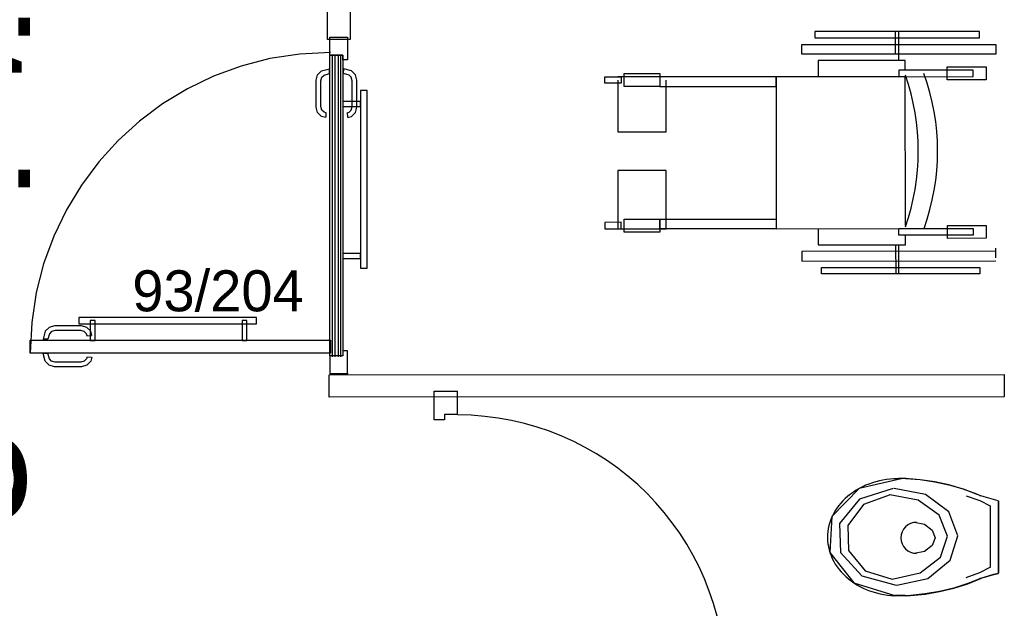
# Model space of a CAD drawing. Header units: millimetres. Extents: x -15 to 127, y -65 to 67.
# Tile 406 of 476: x 112.221 to 112.526, y 29.607 to 29.789. Entities that reach past the tile are written whole.
import ezdxf

# ---------------------------------------------------------------- set-up
doc = ezdxf.new("R2010")
doc.units = ezdxf.units.MM
doc.header["$MEASUREMENT"] = 0
doc.linetypes.add('PC_DASH_3', pattern=[0.055556, 0.027778, -0.027778])
doc.linetypes.add('PC_DASH_4', pattern=[0.638889, 0.416667, -0.083333, 0.055556, -0.083333])
doc.layers.add('Calque 5', color=7, linetype='Continuous')
doc.styles.get("Standard").update_dxf_attribs({"font": 'BKANT.TTF'})

# ---------------------------------------------------------------- blocks, each defined once
blk = doc.blocks.new('PD_31726')
at = {"layer": 'Calque 5', "color": 0}
for points in [[(44.78804, -37.15956), (44.78804, -37.21456), (44.79004, -37.21456), (44.79004, -37.15956), (44.78804, -37.15956)], [(44.7825, -37.16305), (44.7825, -37.16455), (44.78804, -37.16455), (44.78804, -37.16305), (44.7825, -37.16305)], [(44.7825, -37.21006), (44.7825, -37.21156), (44.78804, -37.21156), (44.78804, -37.21006), (44.7825, -37.21006)]]:
    blk.add_lwpolyline(points, dxfattribs=at)
blk = doc.blocks.new('PD_31727')
at = {"layer": 'Calque 5', "color": 0, "linetype": 'PC_DASH_3'}
for points in [[(44.70082, -37.23179), (44.75582, -37.23179), (44.75582, -37.22979), (44.70082, -37.22979), (44.70082, -37.23179)], [(44.70432, -37.23691), (44.70582, -37.23691), (44.70582, -37.23079), (44.70432, -37.23079), (44.70432, -37.23691)], [(44.75133, -37.23691), (44.75283, -37.23691), (44.75283, -37.23079), (44.75133, -37.23079), (44.75133, -37.23691)]]:
    blk.add_lwpolyline(points, dxfattribs=at)
blk = doc.blocks.new('PD_31729')
at = {"layer": 'Calque 5', "color": 0}
for points in [[(44.7785, -37.14314), (44.784, -37.14314), (44.784, -37.15014), (44.7825, -37.15014), (44.7825, -37.14864), (44.7785, -37.14864), (44.7785, -37.14314)], [(44.7825, -37.2417), (44.7785, -37.2417), (44.7785, -37.1487), (44.7825, -37.1487), (44.7825, -37.2417)], [(44.7785, -37.24714), (44.784, -37.24714), (44.784, -37.24014), (44.7825, -37.24014), (44.7825, -37.24164), (44.7785, -37.24164), (44.7785, -37.24714)]]:
    blk.add_lwpolyline(points, dxfattribs=at)
blk = doc.blocks.new('PD_31728')
at = {"layer": 'Calque 5', "color": 0}
blk.add_point((44.784, -37.24714), dxfattribs=at)
at = {"layer": 'Calque 5'}
blk.add_blockref('PD_31729', (0, 0), dxfattribs=at)
blk = doc.blocks.new('PD_31731')
at = {"layer": 'Calque 5', "color": 0, "linetype": 'PC_DASH_4'}
for p, q in [((44.69125, -37.23655), (44.68975, -37.2365)), ((44.7033, -37.23545), (44.70473, -37.23541))]:
    blk.add_line(p, q, dxfattribs=at)
for points in [[(44.70484, -37.23541), (44.70449, -37.23409), (44.70326, -37.23287), (44.70159, -37.23242), (44.6933, -37.23242), (44.69162, -37.23287), (44.69039, -37.23409), (44.68975, -37.2365)], [(44.70334, -37.23545), (44.70318, -37.23485), (44.70251, -37.23418), (44.7014, -37.23388), (44.69349, -37.23388), (44.69237, -37.23418), (44.6917, -37.23485), (44.69125, -37.23655)]]:
    blk.add_lwpolyline(points, dxfattribs=at)
blk = doc.blocks.new('PD_31732')
at = {"layer": 'Calque 5', "color": 0, "linetype": 'PC_DASH_4'}
for p, q in [((44.69125, -37.24093), (44.68975, -37.24097)), ((44.7033, -37.24203), (44.70473, -37.24207))]:
    blk.add_line(p, q, dxfattribs=at)
for points in [[(44.70484, -37.24207), (44.70449, -37.24338), (44.70326, -37.24461), (44.70159, -37.24506), (44.6933, -37.24506), (44.69162, -37.24461), (44.69039, -37.24338), (44.68975, -37.24097)], [(44.70334, -37.24203), (44.70318, -37.24263), (44.70251, -37.2433), (44.7014, -37.2436), (44.69349, -37.2436), (44.69237, -37.2433), (44.6917, -37.24263), (44.69125, -37.24093)]]:
    blk.add_lwpolyline(points, dxfattribs=at)
blk = doc.blocks.new('PD_31730')
at = {"layer": 'Calque 5'}
for name in ['PD_31731', 'PD_31732']:
    blk.add_blockref(name, (0, 0), dxfattribs=at)
blk = doc.blocks.new('PD_31734')
at = {"layer": 'Calque 5', "color": 0}
for p, q in [((44.7793, -37.24199), (44.7793, -37.14874)), ((44.7802, -37.24199), (44.7802, -37.14874)), ((44.7812, -37.24199), (44.7812, -37.14874)), ((44.7819, -37.24199), (44.7819, -37.14874))]:
    blk.add_line(p, q, dxfattribs=at)
blk = doc.blocks.new('PD_31736')
at = {"layer": 'Calque 5', "color": 0}
for p, q in [((44.77841, -37.15438), (44.77837, -37.15288)), ((44.77731, -37.16644), (44.77727, -37.16787))]:
    blk.add_line(p, q, dxfattribs=at)
for points in [[(44.77727, -37.16798), (44.77596, -37.16763), (44.77473, -37.1664), (44.77428, -37.16473), (44.77428, -37.15643), (44.77473, -37.15476), (44.77596, -37.15353), (44.77837, -37.15288)], [(44.77731, -37.16648), (44.77671, -37.16632), (44.77604, -37.16565), (44.77574, -37.16453), (44.77574, -37.15663), (44.77604, -37.15551), (44.77671, -37.15484), (44.77841, -37.15438)]]:
    blk.add_lwpolyline(points, dxfattribs=at)
blk = doc.blocks.new('PD_31737')
at = {"layer": 'Calque 5', "color": 0}
for p, q in [((44.78279, -37.15438), (44.78283, -37.15288)), ((44.78389, -37.16644), (44.78393, -37.16787))]:
    blk.add_line(p, q, dxfattribs=at)
for points in [[(44.78389, -37.16648), (44.78449, -37.16632), (44.78516, -37.16565), (44.78546, -37.16453), (44.78546, -37.15663), (44.78516, -37.15551), (44.78449, -37.15484), (44.78279, -37.15438)], [(44.78393, -37.16798), (44.78524, -37.16763), (44.78647, -37.1664), (44.78692, -37.16473), (44.78692, -37.15643), (44.78647, -37.15476), (44.78524, -37.15353), (44.78283, -37.15288)]]:
    blk.add_lwpolyline(points, dxfattribs=at)
blk = doc.blocks.new('PD_31735')
at = {"layer": 'Calque 5'}
for name in ['PD_31736', 'PD_31737']:
    blk.add_blockref(name, (0, 0), dxfattribs=at)
blk = doc.blocks.new('PD_31733')
at = {"layer": 'Calque 5'}
for name in ['PD_31734', 'PD_31735']:
    blk.add_blockref(name, (0, 0), dxfattribs=at)
blk = doc.blocks.new('PD_31743')
at = {"layer": 'Calque 5', "color": 0}
for p, q in [((44.8108, -37.26143), (44.8108, -37.25263)), ((44.8108, -37.25263), (44.81801, -37.25263)), ((44.81801, -37.25984), (44.81801, -37.25263))]:
    blk.add_line(p, q, dxfattribs=at)
blk.add_lwpolyline([(44.81801, -37.25984), (44.81401, -37.25984), (44.81401, -37.26143), (44.8108, -37.26143), (44.8108, -37.25984)], dxfattribs=at)
blk = doc.blocks.new('PD_31744')
at = {"layer": 'Calque 5', "color": 0}
for points in [[(44.81808, -37.33896), (44.81808, -37.34297), (44.82343, -37.34297), (44.82343, -37.33896), (44.81808, -37.33896)], [(44.89572, -37.33896), (44.89572, -37.34297), (44.90108, -37.34297), (44.90108, -37.33896), (44.89572, -37.33896)]]:
    blk.add_lwpolyline(points, dxfattribs=at)
blk = doc.blocks.new('PD_31742')
at = {"layer": 'Calque 5', "color": 0}
blk.add_line((44.8108, -37.34798), (44.81801, -37.34798), dxfattribs=at)
for points in [[(44.81401, -37.34297), (44.81401, -37.34138), (44.8108, -37.34138), (44.8108, -37.34798), (44.81801, -37.34798), (44.81801, -37.34297), (44.81401, -37.34297)], [(44.90112, -37.34297), (44.90112, -37.33896), (44.81801, -37.33896), (44.81801, -37.34297), (44.90112, -37.34297)]]:
    blk.add_lwpolyline(points, dxfattribs=at)
blk.add_arc((44.81801, -37.34297), 0.083, 0, 90, dxfattribs=at)
at = {"layer": 'Calque 5'}
for name in ['PD_31743', 'PD_31744']:
    blk.add_blockref(name, (0, 0), dxfattribs=at)
blk = doc.blocks.new('PD_31756')
at = {"layer": 'Calque 5', "color": 0}
for p, q in [((44.9569, -37.27962), (44.95455, -37.27962)), ((44.98547, -37.28651), (44.98548, -37.30883)), ((44.98289, -37.2881), (44.9829, -37.30715)), ((44.95658, -37.31582), (44.95357, -37.31582))]:
    blk.add_line(p, q, dxfattribs=at)
for points in [[(44.98543, -37.28656), (44.98105, -37.28535), (44.97975, -37.28492), (44.97995, -37.28497), (44.97879, -37.28448), (44.97453, -37.2829), (44.97018, -37.28163), (44.96575, -37.28066), (44.96126, -37.28), (44.95674, -37.27966), (44.9569, -37.27967), (44.95455, -37.27967), (44.95536, -37.27974), (44.95429, -37.27973), (44.95315, -37.27976), (44.95201, -37.27984), (44.95087, -37.27997), (44.94975, -37.28014), (44.94864, -37.28037), (44.94754, -37.28064), (44.94647, -37.28096), (44.94541, -37.28133), (44.94438, -37.28174), (44.94338, -37.2822), (44.94241, -37.2827), (44.94147, -37.28324), (44.94057, -37.28382), (44.9397, -37.28444), (44.93888, -37.28509), (44.93809, -37.28578), (44.93735, -37.28651), (44.93666, -37.28726), (44.93602, -37.28804), (44.93543, -37.28885), (44.93489, -37.28969), (44.9344, -37.29055), (44.93397, -37.29142), (44.93359, -37.29232), (44.93327, -37.29323), (44.93301, -37.29415), (44.93281, -37.29508), (44.93267, -37.29602), (44.93258, -37.29696), (44.93256, -37.29791), (44.93259, -37.29886), (44.93269, -37.2998), (44.93284, -37.30074), (44.93306, -37.30167), (44.93333, -37.30259), (44.93366, -37.30349), (44.93405, -37.30438), (44.93449, -37.30526), (44.93499, -37.30611), (44.93554, -37.30694), (44.93614, -37.30774), (44.9368, -37.30852), (44.9375, -37.30927), (44.93824, -37.30999), (44.93904, -37.31067), (44.93987, -37.31132), (44.94074, -37.31193), (44.94165, -37.3125), (44.9426, -37.31303), (44.94358, -37.31352), (44.94459, -37.31397), (44.94562, -37.31437), (44.94668, -37.31473), (44.94776, -37.31504), (44.94886, -37.31531), (44.94997, -37.31552), (44.9511, -37.31569), (44.95223, -37.31581), (44.95337, -37.31588), (44.95357, -37.31587), (44.95658, -37.31587), (44.95676, -37.31592), (44.95828, -37.31584), (44.96279, -37.31539), (44.96726, -37.31462), (44.97167, -37.31354), (44.97599, -37.31216), (44.9802, -37.31048), (44.97977, -37.31061), (44.98411, -37.3093), (44.98544, -37.30897), (44.98548, -37.30888), (44.98547, -37.28656)], [(44.95536, -37.2797), (44.94236, -37.28268), (44.93395, -37.29141), (44.93334, -37.30256), (44.94075, -37.31189), (44.95337, -37.31583)], [(44.95674, -37.27961), (44.96126, -37.27995), (44.96575, -37.28061), (44.97018, -37.28158), (44.97453, -37.28285), (44.97879, -37.28443), (44.97995, -37.28492)], [(44.9529, -37.28273), (44.94247, -37.28607), (44.93629, -37.29354), (44.93655, -37.30249), (44.94317, -37.30972), (44.95378, -37.31267)], [(44.95399, -37.31267), (44.9636, -37.31051), (44.97052, -37.30492), (44.97292, -37.2974), (44.97014, -37.28995), (44.96293, -37.28459), (44.95322, -37.28273)], [(44.95193, -37.28472), (44.94371, -37.28762), (44.93883, -37.29412), (44.93904, -37.30188), (44.94426, -37.30816), (44.95263, -37.31072)], [(44.95256, -37.31072), (44.96126, -37.30885), (44.96753, -37.304), (44.9697, -37.29746), (44.96718, -37.291), (44.96066, -37.28634), (44.95187, -37.28473)], [(44.97548, -37.28497), (44.97976, -37.28646), (44.98289, -37.2881)], [(44.98543, -37.28651), (44.98105, -37.2853), (44.97975, -37.28488)], [(44.95943, -37.29314), (44.96265, -37.29378), (44.965, -37.29556), (44.96587, -37.29798), (44.96501, -37.3004), (44.96265, -37.30217), (44.95944, -37.30282)], [(44.97549, -37.31023), (44.97977, -37.30873), (44.9829, -37.30709)], [(44.9802, -37.31043), (44.97599, -37.31211), (44.97167, -37.3135), (44.96726, -37.31457), (44.96279, -37.31534), (44.95828, -37.31579), (44.95676, -37.31588)], [(44.97977, -37.31056), (44.98411, -37.30926), (44.98544, -37.30892)]]:
    blk.add_lwpolyline(points, dxfattribs=at)
blk.add_arc((44.96016, -37.29798), 0.00484, 90.0278, 270.0278, dxfattribs=at)
blk = doc.blocks.new('PD_33072')
at = {"layer": 'Calque 5', "color": 0}
for points in [[(44.78804, -37.15956), (44.78804, -37.21456), (44.79004, -37.21456), (44.79004, -37.15956), (44.78804, -37.15956)], [(44.7825, -37.16305), (44.7825, -37.16455), (44.78804, -37.16455), (44.78804, -37.16305), (44.7825, -37.16305)], [(44.7825, -37.21006), (44.7825, -37.21156), (44.78804, -37.21156), (44.78804, -37.21006), (44.7825, -37.21006)]]:
    blk.add_lwpolyline(points, dxfattribs=at)
blk = doc.blocks.new('PD_33073')
at = {"layer": 'Calque 5', "color": 0, "linetype": 'PC_DASH_3'}
for points in [[(44.70082, -37.23179), (44.75582, -37.23179), (44.75582, -37.22979), (44.70082, -37.22979), (44.70082, -37.23179)], [(44.70432, -37.23691), (44.70582, -37.23691), (44.70582, -37.23079), (44.70432, -37.23079), (44.70432, -37.23691)], [(44.75133, -37.23691), (44.75283, -37.23691), (44.75283, -37.23079), (44.75133, -37.23079), (44.75133, -37.23691)]]:
    blk.add_lwpolyline(points, dxfattribs=at)
blk = doc.blocks.new('PD_33075')
at = {"layer": 'Calque 5', "color": 0}
for points in [[(44.7785, -37.14314), (44.784, -37.14314), (44.784, -37.15014), (44.7825, -37.15014), (44.7825, -37.14864), (44.7785, -37.14864), (44.7785, -37.14314)], [(44.7825, -37.2417), (44.7785, -37.2417), (44.7785, -37.1487), (44.7825, -37.1487), (44.7825, -37.2417)], [(44.7785, -37.24714), (44.784, -37.24714), (44.784, -37.24014), (44.7825, -37.24014), (44.7825, -37.24164), (44.7785, -37.24164), (44.7785, -37.24714)]]:
    blk.add_lwpolyline(points, dxfattribs=at)
blk = doc.blocks.new('PD_33074')
at = {"layer": 'Calque 5', "color": 0}
blk.add_point((44.784, -37.24714), dxfattribs=at)
at = {"layer": 'Calque 5'}
blk.add_blockref('PD_33075', (0, 0), dxfattribs=at)
blk = doc.blocks.new('PD_33077')
at = {"layer": 'Calque 5', "color": 0, "linetype": 'PC_DASH_4'}
for p, q in [((44.69125, -37.23655), (44.68975, -37.2365)), ((44.7033, -37.23545), (44.70473, -37.23541))]:
    blk.add_line(p, q, dxfattribs=at)
for points in [[(44.70484, -37.23541), (44.70449, -37.23409), (44.70326, -37.23287), (44.70159, -37.23242), (44.6933, -37.23242), (44.69162, -37.23287), (44.69039, -37.23409), (44.68975, -37.2365)], [(44.70334, -37.23545), (44.70318, -37.23485), (44.70251, -37.23418), (44.7014, -37.23388), (44.69349, -37.23388), (44.69237, -37.23418), (44.6917, -37.23485), (44.69125, -37.23655)]]:
    blk.add_lwpolyline(points, dxfattribs=at)
blk = doc.blocks.new('PD_33078')
at = {"layer": 'Calque 5', "color": 0, "linetype": 'PC_DASH_4'}
for p, q in [((44.69125, -37.24093), (44.68975, -37.24097)), ((44.7033, -37.24203), (44.70473, -37.24207))]:
    blk.add_line(p, q, dxfattribs=at)
for points in [[(44.70484, -37.24207), (44.70449, -37.24338), (44.70326, -37.24461), (44.70159, -37.24506), (44.6933, -37.24506), (44.69162, -37.24461), (44.69039, -37.24338), (44.68975, -37.24097)], [(44.70334, -37.24203), (44.70318, -37.24263), (44.70251, -37.2433), (44.7014, -37.2436), (44.69349, -37.2436), (44.69237, -37.2433), (44.6917, -37.24263), (44.69125, -37.24093)]]:
    blk.add_lwpolyline(points, dxfattribs=at)
blk = doc.blocks.new('PD_33076')
at = {"layer": 'Calque 5'}
for name in ['PD_33077', 'PD_33078']:
    blk.add_blockref(name, (0, 0), dxfattribs=at)
blk = doc.blocks.new('PD_33080')
at = {"layer": 'Calque 5', "color": 0}
for p, q in [((44.7793, -37.24199), (44.7793, -37.14874)), ((44.7802, -37.24199), (44.7802, -37.14874)), ((44.7812, -37.24199), (44.7812, -37.14874)), ((44.7819, -37.24199), (44.7819, -37.14874))]:
    blk.add_line(p, q, dxfattribs=at)
blk = doc.blocks.new('PD_33082')
at = {"layer": 'Calque 5', "color": 0}
for p, q in [((44.77841, -37.15438), (44.77837, -37.15288)), ((44.77731, -37.16644), (44.77727, -37.16787))]:
    blk.add_line(p, q, dxfattribs=at)
for points in [[(44.77727, -37.16798), (44.77596, -37.16763), (44.77473, -37.1664), (44.77428, -37.16473), (44.77428, -37.15643), (44.77473, -37.15476), (44.77596, -37.15353), (44.77837, -37.15288)], [(44.77731, -37.16648), (44.77671, -37.16632), (44.77604, -37.16565), (44.77574, -37.16453), (44.77574, -37.15663), (44.77604, -37.15551), (44.77671, -37.15484), (44.77841, -37.15438)]]:
    blk.add_lwpolyline(points, dxfattribs=at)
blk = doc.blocks.new('PD_33083')
at = {"layer": 'Calque 5', "color": 0}
for p, q in [((44.78279, -37.15438), (44.78283, -37.15288)), ((44.78389, -37.16644), (44.78393, -37.16787))]:
    blk.add_line(p, q, dxfattribs=at)
for points in [[(44.78389, -37.16648), (44.78449, -37.16632), (44.78516, -37.16565), (44.78546, -37.16453), (44.78546, -37.15663), (44.78516, -37.15551), (44.78449, -37.15484), (44.78279, -37.15438)], [(44.78393, -37.16798), (44.78524, -37.16763), (44.78647, -37.1664), (44.78692, -37.16473), (44.78692, -37.15643), (44.78647, -37.15476), (44.78524, -37.15353), (44.78283, -37.15288)]]:
    blk.add_lwpolyline(points, dxfattribs=at)
blk = doc.blocks.new('PD_33081')
at = {"layer": 'Calque 5'}
for name in ['PD_33082', 'PD_33083']:
    blk.add_blockref(name, (0, 0), dxfattribs=at)
blk = doc.blocks.new('PD_33079')
at = {"layer": 'Calque 5'}
for name in ['PD_33080', 'PD_33081']:
    blk.add_blockref(name, (0, 0), dxfattribs=at)
blk = doc.blocks.new('PD_33089')
at = {"layer": 'Calque 5', "color": 0}
for p, q in [((44.8108, -37.26143), (44.8108, -37.25263)), ((44.8108, -37.25263), (44.81801, -37.25263)), ((44.81801, -37.25984), (44.81801, -37.25263))]:
    blk.add_line(p, q, dxfattribs=at)
blk.add_lwpolyline([(44.81801, -37.25984), (44.81401, -37.25984), (44.81401, -37.26143), (44.8108, -37.26143), (44.8108, -37.25984)], dxfattribs=at)
blk = doc.blocks.new('PD_33090')
at = {"layer": 'Calque 5', "color": 0}
for points in [[(44.81808, -37.33896), (44.81808, -37.34297), (44.82343, -37.34297), (44.82343, -37.33896), (44.81808, -37.33896)], [(44.89572, -37.33896), (44.89572, -37.34297), (44.90108, -37.34297), (44.90108, -37.33896), (44.89572, -37.33896)]]:
    blk.add_lwpolyline(points, dxfattribs=at)
blk = doc.blocks.new('PD_33088')
at = {"layer": 'Calque 5', "color": 0}
blk.add_line((44.8108, -37.34798), (44.81801, -37.34798), dxfattribs=at)
for points in [[(44.81401, -37.34297), (44.81401, -37.34138), (44.8108, -37.34138), (44.8108, -37.34798), (44.81801, -37.34798), (44.81801, -37.34297), (44.81401, -37.34297)], [(44.90112, -37.34297), (44.90112, -37.33896), (44.81801, -37.33896), (44.81801, -37.34297), (44.90112, -37.34297)]]:
    blk.add_lwpolyline(points, dxfattribs=at)
blk.add_arc((44.81801, -37.34297), 0.083, 0, 90, dxfattribs=at)
at = {"layer": 'Calque 5'}
for name in ['PD_33089', 'PD_33090']:
    blk.add_blockref(name, (0, 0), dxfattribs=at)
blk = doc.blocks.new('PD_33102')
at = {"layer": 'Calque 5', "color": 0}
for p, q in [((44.9569, -37.27962), (44.95455, -37.27962)), ((44.98547, -37.28651), (44.98548, -37.30883)), ((44.98289, -37.2881), (44.9829, -37.30715)), ((44.95658, -37.31582), (44.95357, -37.31582))]:
    blk.add_line(p, q, dxfattribs=at)
for points in [[(44.98543, -37.28656), (44.98105, -37.28535), (44.97975, -37.28492), (44.97995, -37.28497), (44.97879, -37.28448), (44.97453, -37.2829), (44.97018, -37.28163), (44.96575, -37.28066), (44.96126, -37.28), (44.95674, -37.27966), (44.9569, -37.27967), (44.95455, -37.27967), (44.95536, -37.27974), (44.95429, -37.27973), (44.95315, -37.27976), (44.95201, -37.27984), (44.95087, -37.27997), (44.94975, -37.28014), (44.94864, -37.28037), (44.94754, -37.28064), (44.94647, -37.28096), (44.94541, -37.28133), (44.94438, -37.28174), (44.94338, -37.2822), (44.94241, -37.2827), (44.94147, -37.28324), (44.94057, -37.28382), (44.9397, -37.28444), (44.93888, -37.28509), (44.93809, -37.28578), (44.93735, -37.28651), (44.93666, -37.28726), (44.93602, -37.28804), (44.93543, -37.28885), (44.93489, -37.28969), (44.9344, -37.29055), (44.93397, -37.29142), (44.93359, -37.29232), (44.93327, -37.29323), (44.93301, -37.29415), (44.93281, -37.29508), (44.93267, -37.29602), (44.93258, -37.29696), (44.93256, -37.29791), (44.93259, -37.29886), (44.93269, -37.2998), (44.93284, -37.30074), (44.93306, -37.30167), (44.93333, -37.30259), (44.93366, -37.30349), (44.93405, -37.30438), (44.93449, -37.30526), (44.93499, -37.30611), (44.93554, -37.30694), (44.93614, -37.30774), (44.9368, -37.30852), (44.9375, -37.30927), (44.93824, -37.30999), (44.93904, -37.31067), (44.93987, -37.31132), (44.94074, -37.31193), (44.94165, -37.3125), (44.9426, -37.31303), (44.94358, -37.31352), (44.94459, -37.31397), (44.94562, -37.31437), (44.94668, -37.31473), (44.94776, -37.31504), (44.94886, -37.31531), (44.94997, -37.31552), (44.9511, -37.31569), (44.95223, -37.31581), (44.95337, -37.31588), (44.95357, -37.31587), (44.95658, -37.31587), (44.95676, -37.31592), (44.95828, -37.31584), (44.96279, -37.31539), (44.96726, -37.31462), (44.97167, -37.31354), (44.97599, -37.31216), (44.9802, -37.31048), (44.97977, -37.31061), (44.98411, -37.3093), (44.98544, -37.30897), (44.98548, -37.30888), (44.98547, -37.28656)], [(44.95536, -37.2797), (44.94236, -37.28268), (44.93395, -37.29141), (44.93334, -37.30256), (44.94075, -37.31189), (44.95337, -37.31583)], [(44.95674, -37.27961), (44.96126, -37.27995), (44.96575, -37.28061), (44.97018, -37.28158), (44.97453, -37.28285), (44.97879, -37.28443), (44.97995, -37.28492)], [(44.9529, -37.28273), (44.94247, -37.28607), (44.93629, -37.29354), (44.93655, -37.30249), (44.94317, -37.30972), (44.95378, -37.31267)], [(44.95399, -37.31267), (44.9636, -37.31051), (44.97052, -37.30492), (44.97292, -37.2974), (44.97014, -37.28995), (44.96293, -37.28459), (44.95322, -37.28273)], [(44.95193, -37.28472), (44.94371, -37.28762), (44.93883, -37.29412), (44.93904, -37.30188), (44.94426, -37.30816), (44.95263, -37.31072)], [(44.95256, -37.31072), (44.96126, -37.30885), (44.96753, -37.304), (44.9697, -37.29746), (44.96718, -37.291), (44.96066, -37.28634), (44.95187, -37.28473)], [(44.97548, -37.28497), (44.97976, -37.28646), (44.98289, -37.2881)], [(44.98543, -37.28651), (44.98105, -37.2853), (44.97975, -37.28488)], [(44.95943, -37.29314), (44.96265, -37.29378), (44.965, -37.29556), (44.96587, -37.29798), (44.96501, -37.3004), (44.96265, -37.30217), (44.95944, -37.30282)], [(44.97549, -37.31023), (44.97977, -37.30873), (44.9829, -37.30709)], [(44.9802, -37.31043), (44.97599, -37.31211), (44.97167, -37.3135), (44.96726, -37.31457), (44.96279, -37.31534), (44.95828, -37.31579), (44.95676, -37.31588)], [(44.97977, -37.31056), (44.98411, -37.30926), (44.98544, -37.30892)]]:
    blk.add_lwpolyline(points, dxfattribs=at)
blk.add_arc((44.96016, -37.29798), 0.00484, 90.0278, 270.0278, dxfattribs=at)

msp = doc.modelspace()

# ---------------------------------------------------------------- linework, layer by layer
at = {"layer": 'Calque 5', "color": 0}
for p, q in [((112.518, 29.78545), (112.467, 29.78542)), ((112.518, 29.78545), (112.467, 29.78542)), ((112.467, 29.78542), (112.467, 29.78342)), ((112.467, 29.78542), (112.467, 29.78342)), ((112.467, 29.78342), (112.518, 29.78345)), ((112.467, 29.78342), (112.518, 29.78345)), ((112.492, 29.77844), (112.492, 29.78544)), ((112.492, 29.77844), (112.492, 29.78544)), ((112.493, 29.77644), (112.493, 29.78544)), ((112.493, 29.77644), (112.493, 29.78544)), ((112.518, 29.78345), (112.518, 29.78545)), ((112.518, 29.78345), (112.518, 29.78545)), ((112.463, 29.78142), (112.523, 29.78145)), ((112.463, 29.78142), (112.523, 29.78145)), ((112.463, 29.77842), (112.463, 29.78142)), ((112.463, 29.77842), (112.463, 29.78142)), ((112.523, 29.78145), (112.523, 29.77845)), ((112.523, 29.78145), (112.523, 29.77845)), ((112.523, 29.77845), (112.463, 29.77842)), ((112.523, 29.77845), (112.463, 29.77842)), ((112.495, 29.77644), (112.468, 29.77642)), ((112.495, 29.77644), (112.468, 29.77642)), ((112.468, 29.77642), (112.46801, 29.77142)), ((112.468, 29.77642), (112.46801, 29.77142)), ((112.49501, 29.77344), (112.495, 29.77644)), ((112.49501, 29.77344), (112.495, 29.77644)), ((112.50801, 29.77444), (112.52001, 29.77445)), ((112.50801, 29.77444), (112.52001, 29.77445)), ((112.50801, 29.77044), (112.50801, 29.77444)), ((112.50801, 29.77044), (112.50801, 29.77444)), ((112.52001, 29.77445), (112.52001, 29.77045)), ((112.52001, 29.77445), (112.52001, 29.77045)), ((112.40201, 29.77139), (112.40701, 29.7714)), ((112.40201, 29.77139), (112.40701, 29.7714)), ((112.40201, 29.76939), (112.40201, 29.77139)), ((112.40201, 29.76939), (112.40201, 29.77139)), ((112.42101, 29.7714), (112.40601, 29.77139)), ((112.42101, 29.7714), (112.40601, 29.77139)), ((112.40701, 29.7714), (112.40701, 29.7694)), ((112.40701, 29.7714), (112.40701, 29.7694)), ((112.40801, 29.7684), (112.40801, 29.7724)), ((112.40801, 29.7724), (112.41901, 29.7724)), ((112.40801, 29.7684), (112.40801, 29.7724)), ((112.40801, 29.7724), (112.41901, 29.7724)), ((112.41901, 29.7724), (112.41901, 29.7684)), ((112.41901, 29.7724), (112.41901, 29.7684)), ((112.45501, 29.77142), (112.41901, 29.7714)), ((112.45501, 29.77142), (112.41901, 29.7714)), ((112.41901, 29.7714), (112.41901, 29.7684)), ((112.41901, 29.7714), (112.41901, 29.7684)), ((112.49501, 29.77144), (112.45501, 29.77142)), ((112.49501, 29.77144), (112.45501, 29.77142)), ((112.45501, 29.77142), (112.45503, 29.72442)), ((112.45501, 29.76842), (112.45501, 29.77142)), ((112.45501, 29.77142), (112.45503, 29.72442)), ((112.45501, 29.76842), (112.45501, 29.77142)), ((112.51601, 29.77345), (112.49301, 29.77344)), ((112.51601, 29.77345), (112.49301, 29.77344)), ((112.49301, 29.77344), (112.49301, 29.77144)), ((112.49301, 29.77344), (112.49301, 29.77144)), ((112.49301, 29.77144), (112.51601, 29.77145)), ((112.49301, 29.77144), (112.51601, 29.77145)), ((112.49503, 29.72544), (112.49501, 29.77144)), ((112.49503, 29.72544), (112.49501, 29.77144)), ((112.52001, 29.77045), (112.50801, 29.77044)), ((112.52001, 29.77045), (112.50801, 29.77044)), ((112.51601, 29.77145), (112.51601, 29.77345)), ((112.51601, 29.77145), (112.51601, 29.77345)), ((112.40701, 29.7694), (112.40201, 29.76939)), ((112.40701, 29.7694), (112.40201, 29.76939)), ((112.40601, 29.77039), (112.40601, 29.75439)), ((112.40601, 29.77039), (112.40601, 29.75439)), ((112.41901, 29.7684), (112.40801, 29.7684)), ((112.41901, 29.7684), (112.40801, 29.7684)), ((112.41901, 29.7684), (112.45501, 29.76842)), ((112.41901, 29.7684), (112.45501, 29.76842)), ((112.42101, 29.7544), (112.42101, 29.7704)), ((112.42101, 29.7544), (112.42101, 29.7704)), ((112.40601, 29.75439), (112.42101, 29.7544)), ((112.40601, 29.75439), (112.42101, 29.7544)), ((112.42102, 29.7424), (112.40602, 29.74239)), ((112.42102, 29.7424), (112.40602, 29.74239)), ((112.40602, 29.74239), (112.40603, 29.72439)), ((112.40602, 29.74239), (112.40603, 29.72439)), ((112.42103, 29.7244), (112.42102, 29.7424)), ((112.42103, 29.7244), (112.42102, 29.7424)), ((112.40703, 29.7264), (112.40203, 29.72639)), ((112.40703, 29.7264), (112.40203, 29.72639)), ((112.40203, 29.72639), (112.40203, 29.72439)), ((112.40203, 29.72639), (112.40203, 29.72439)), ((112.40703, 29.7244), (112.40703, 29.7264)), ((112.40703, 29.7244), (112.40703, 29.7264)), ((112.40803, 29.7234), (112.40803, 29.7274)), ((112.40803, 29.7274), (112.41903, 29.7274)), ((112.40803, 29.7234), (112.40803, 29.7274)), ((112.40803, 29.7274), (112.41903, 29.7274)), ((112.41903, 29.7274), (112.45503, 29.72742)), ((112.41903, 29.7274), (112.45503, 29.72742)), ((112.41903, 29.7244), (112.41903, 29.7274)), ((112.41903, 29.7274), (112.41903, 29.7234)), ((112.41903, 29.7244), (112.41903, 29.7274)), ((112.41903, 29.7274), (112.41903, 29.7234)), ((112.45503, 29.72742), (112.45503, 29.72442)), ((112.45503, 29.72742), (112.45503, 29.72442)), ((112.50803, 29.72544), (112.52003, 29.72545)), ((112.50803, 29.72544), (112.52003, 29.72545)), ((112.50803, 29.72144), (112.50803, 29.72544)), ((112.50803, 29.72144), (112.50803, 29.72544)), ((112.52003, 29.72545), (112.52003, 29.72145)), ((112.52003, 29.72545), (112.52003, 29.72145)), ((112.40203, 29.72439), (112.40703, 29.7244)), ((112.40203, 29.72439), (112.40703, 29.7244)), ((112.40603, 29.72439), (112.42103, 29.7244)), ((112.40603, 29.72439), (112.42103, 29.7244)), ((112.41903, 29.7234), (112.40803, 29.7234)), ((112.41903, 29.7234), (112.40803, 29.7234)), ((112.45503, 29.72442), (112.41903, 29.7244)), ((112.45503, 29.72442), (112.41903, 29.7244)), ((112.45503, 29.72442), (112.49503, 29.72444)), ((112.45503, 29.72442), (112.49503, 29.72444)), ((112.46803, 29.72442), (112.46803, 29.71942)), ((112.46803, 29.72442), (112.46803, 29.71942)), ((112.49303, 29.72444), (112.51603, 29.72445)), ((112.49303, 29.72444), (112.51603, 29.72445)), ((112.49303, 29.72244), (112.49303, 29.72444)), ((112.49303, 29.72244), (112.49303, 29.72444)), ((112.51603, 29.72245), (112.49303, 29.72244)), ((112.51603, 29.72245), (112.49303, 29.72244)), ((112.49503, 29.71944), (112.49503, 29.72244)), ((112.49503, 29.71944), (112.49503, 29.72244)), ((112.51603, 29.72445), (112.51603, 29.72245)), ((112.51603, 29.72445), (112.51603, 29.72245)), ((112.46803, 29.71942), (112.49503, 29.71944)), ((112.46803, 29.71942), (112.49503, 29.71944)), ((112.49203, 29.71944), (112.49204, 29.71044)), ((112.49203, 29.71944), (112.49204, 29.71044)), ((112.49304, 29.71044), (112.49303, 29.71944)), ((112.49304, 29.71044), (112.49303, 29.71944)), ((112.52003, 29.72145), (112.50803, 29.72144)), ((112.52003, 29.72145), (112.50803, 29.72144)), ((112.52303, 29.71745), (112.46303, 29.71742)), ((112.52303, 29.71745), (112.46303, 29.71742)), ((112.46303, 29.71742), (112.46303, 29.71442)), ((112.46303, 29.71742), (112.46303, 29.71442)), ((112.52303, 29.71545), (112.52303, 29.71845)), ((112.52303, 29.71545), (112.52303, 29.71845)), ((112.46303, 29.71442), (112.52303, 29.71445)), ((112.46303, 29.71442), (112.52303, 29.71445)), ((112.46904, 29.71243), (112.51804, 29.71245)), ((112.46904, 29.71243), (112.51804, 29.71245)), ((112.46904, 29.71043), (112.46904, 29.71243)), ((112.46904, 29.71043), (112.46904, 29.71243)), ((112.51804, 29.71045), (112.46904, 29.71043)), ((112.51804, 29.71045), (112.46904, 29.71043)), ((112.51804, 29.71245), (112.51804, 29.71045)), ((112.51804, 29.71245), (112.51804, 29.71045))]:
    msp.add_line(p, q, dxfattribs=at)
for points in [[(112.32312, 29.85442), (112.32316, 29.78292), (112.31616, 29.78292), (112.31612, 29.85441), (112.32312, 29.85442)], [(112.32312, 29.85442), (112.32316, 29.78292), (112.31616, 29.78292), (112.31612, 29.85441), (112.32312, 29.85442)], [(112.52567, 29.67237), (112.31667, 29.67227), (112.31666, 29.67927), (112.52566, 29.67937), (112.52567, 29.67237)], [(112.52567, 29.67237), (112.31667, 29.67227), (112.31666, 29.67927), (112.52566, 29.67937), (112.52567, 29.67237)]]:
    msp.add_lwpolyline(points, dxfattribs=at)
at = {"layer": 'Calque 5', "color": 0, "linetype": 'PC_DASH_4'}
msp.add_lwpolyline([(112.31709, 29.68991), (112.31709, 29.68591), (112.22409, 29.68591), (112.22409, 29.68991), (112.31709, 29.68991)], dxfattribs=at)
msp.add_lwpolyline([(112.31709, 29.68991), (112.31709, 29.68591), (112.22409, 29.68591), (112.22409, 29.68991), (112.31709, 29.68991)], dxfattribs=at)
msp.add_arc((112.31709, 29.68591), 0.093, 90, 180, dxfattribs=at)
msp.add_arc((112.31709, 29.68591), 0.093, 90, 180, dxfattribs=at)
at = {"layer": 'Calque 5', "color": 0}
for centre, radius, start, end in [((112.42702, 29.7484), 0.072, 341.0278, 19.0278), ((112.42702, 29.7484), 0.072, 341.0278, 19.0278), ((112.43502, 29.74841), 0.07, 340.0278, 20.0278), ((112.43502, 29.74841), 0.07, 340.0278, 20.0278)]:
    msp.add_arc(centre, radius, start, end, dxfattribs=at)
msp.add_point((112.52384, 29.62911), dxfattribs=at)
msp.add_point((112.52384, 29.62911), dxfattribs=at)

# ---------------------------------------------------------------- block references
at = {"layer": 'Calque 5'}
for name in ['PD_31728', 'PD_33074', 'PD_31733', 'PD_33079', 'PD_31726', 'PD_33072', 'PD_31730', 'PD_33076', 'PD_31727', 'PD_33073', 'PD_31742', 'PD_33088', 'PD_31756', 'PD_33102']:
    msp.add_blockref(name, (67.53836, 66.92678), dxfattribs=at)

# ---------------------------------------------------------------- texts
at = {"layer": 'Calque 5', "color": 0, "insert": (112.22275, 29.86628), "char_height": 0.0251722, "width": 0.2293056, "attachment_point": 1, "rotation": 270}
msp.add_mtext('{\\fArial Black|b0|i0|c0|p34;Sanitaires G\\H1.342x; \\H0.74514x;\\P15,05 m2 \\H1.228x; }', dxfattribs=at)
msp.add_mtext('{\\fArial Black|b0|i0|c0|p34;Sanitaires G\\H1.342x; \\H0.74514x;\\P15,05 m2 \\H1.228x; }', dxfattribs=at)
at = {"layer": 'Calque 5', "color": 0, "insert": (112.25571, 29.71155), "char_height": 0.012678, "width": 0.0529167, "attachment_point": 1}
msp.add_mtext('{\\fArial|b0|i0|c0|p34;\\W0.98;93/204}', dxfattribs=at)
msp.add_mtext('{\\fArial|b0|i0|c0|p34;\\W0.98;93/204}', dxfattribs=at)

doc.saveas('drawing.dxf')
